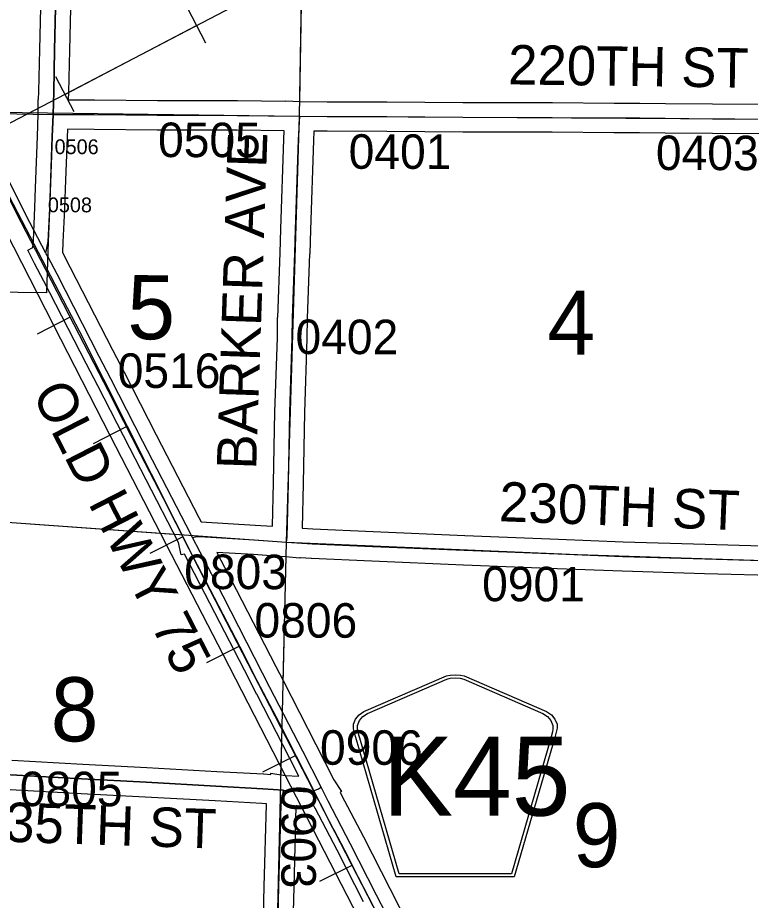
# Model space of a CAD drawing. Extents: x -157.2 to -99.3, y 12.2 to 46.2.
# Drawn here: x -145.344 to -143.859, y 27.455 to 29.245 of the extents above; entities that cross this region are included whole.
import ezdxf

# ---------------------------------------------------------------- set-up
doc = ezdxf.new("R2010")
doc.units = 0
for name, color, linetype in [('tdCoCityStreetMajor', 7, 'Continuous'), ('tdCoCorpBndry', 7, 'Continuous'), ('tdCoPipe', 7, 'Continuous'), ('tdCoRRCL', 7, 'Continuous'), ('tdCoSecRdNmbr', 7, 'Continuous'), ('tdCoSecRdTxt', 7, 'Continuous'), ('tdCoSecRteBand', 7, 'Continuous'), ('tdCoSecRteCL', 7, 'Continuous'), ('tdCoSectLine', 7, 'Continuous'), ('tdCoSectLinePart', 7, 'Continuous'), ('tdCoSectNmbr', 7, 'Continuous'), ('tdCoShieldCoRteHrd', 7, 'Continuous'), ('tdCoSurfAsphalt', 7, 'Continuous'), ('tdCoSurfBitum', 7, 'Continuous'), ('tdCoSurfConc', 7, 'Continuous'), ('tdCoSurfGravel', 7, 'Continuous'), ('tdCoTwpBndryShd', 7, 'Continuous')]:
    doc.layers.add(name, color=color, linetype=linetype)

msp = doc.modelspace()

# ---------------------------------------------------------------- linework, layer by layer
at = {"layer": 'tdCoCityStreetMajor'}
for points in [[(-145.2828, 28.7602), (-145.2857, 28.7657), (-145.2864, 28.7669), (-145.319, 28.8294), (-145.3639, 28.9179), (-145.4319, 29.0505), (-145.4497, 29.0851), (-145.4981, 29.1785)], [(-145.4319, 29.0505), (-145.412, 29.0505), (-145.3126, 29.0485), (-145.2721, 29.0483)], [(-145.2864, 28.7669), (-145.2821, 28.7905), (-145.2821, 28.7908)]]:
    msp.add_lwpolyline(points, dxfattribs=at)
at = {"layer": 'tdCoCorpBndry'}
msp.add_lwpolyline([(-145.2656, 29.3212), (-145.269, 29.1791), (-145.2707, 29.0941), (-145.2721, 29.0483), (-145.2735, 29.0028), (-145.2791, 28.8537), (-145.2821, 28.7905), (-145.2851, 28.6867), (-145.805, 28.6927)], dxfattribs=at)
at = {"layer": 'tdCoPipe'}
for p, q in [((-144.9624, 29.1927), (-144.9997, 29.2641)), ((-145.2293, 29.0533), (-145.2665, 29.1246))]:
    msp.add_line(p, q, dxfattribs=at)
for points in [[(-147.1212, 25.0341), (-146.8959, 25.966), (-146.8533, 26.3456), (-146.8295, 27.003), (-146.6367, 27.3776), (-145.9154, 27.4375), (-145.9326, 27.6455), (-145.5021, 27.6971), (-145.5064, 28.1719), (-145.3821, 28.2336), (-145.5249, 28.9444), (-144.8928, 29.2745), (-144.8343, 30.559), (-144.6513, 30.9418), (-144.6842, 32.0039)], [(-145.2479, 29.089), (-144.9811, 29.2284)]]:
    msp.add_lwpolyline(points, dxfattribs=at)
at = {"layer": 'tdCoRRCL'}
for p, q in [((-145.2372, 28.6373), (-145.3039, 28.6029)), ((-145.1238, 28.4148), (-145.1906, 28.3806)), ((-145.009, 28.1918), (-145.0759, 28.1578)), ((-144.8944, 27.9703), (-144.961, 27.9359)), ((-144.7803, 27.7482), (-144.8473, 27.7145)), ((-144.6651, 27.5259), (-144.7323, 27.4926))]:
    msp.add_line(p, q, dxfattribs=at)
for points in [[(-142.7262, 23.739), (-143.1704, 24.6), (-143.4255, 25.1074), (-144.37, 26.9512), (-144.9761, 28.127), (-145.218, 28.6071), (-145.4618, 29.0746), (-145.6726, 29.4889)], [(-142.984, 24.1736), (-143.0984, 24.3958), (-143.2126, 24.6181), (-143.3271, 24.8407), (-143.4403, 25.0634), (-143.5554, 25.2851), (-143.6701, 25.5081), (-143.7843, 25.7301), (-143.8986, 25.9522), (-144.0122, 26.1747), (-144.1269, 26.3975), (-144.241, 26.6197), (-144.3551, 26.8418), (-144.4697, 27.0637), (-144.5841, 27.286), (-144.6989, 27.509), (-144.8132, 27.7309), (-144.9272, 27.9528), (-145.0424, 28.1754), (-145.1566, 28.3975), (-145.2703, 28.62), (-145.3849, 28.8426), (-145.4992, 29.0643), (-145.6132, 29.2868)], [(-144.5477, 27.2967), (-144.6529, 27.5006), (-144.674, 27.543), (-144.7024, 27.5967), (-144.7069, 27.6052), (-144.7299, 27.6502), (-144.7621, 27.7129), (-144.813, 27.8141), (-144.8581, 27.8998), (-144.8929, 27.9677), (-144.9535, 28.0848), (-144.996, 28.1669), (-145.0481, 28.2697), (-145.0948, 28.3596), (-145.1454, 28.4584), (-145.1512, 28.4699), (-145.1789, 28.5239), (-145.2392, 28.6411), (-145.2875, 28.7347), (-145.3365, 28.8298), (-145.3595, 28.8752)]]:
    msp.add_lwpolyline(points, dxfattribs=at)
at = {"layer": 'tdCoSecRteBand'}
for points in [[(-145.3558, 27.7389), (-145.212, 27.7308), (-145.0819, 27.7239), (-145.0818, 27.7239), (-145.0818, 27.7239), (-144.9403, 27.716), (-144.8453, 27.7108), (-144.8452, 27.7108), (-144.845, 27.7108), (-144.8307, 27.7099), (-144.8304, 27.7122), (-144.8019, 27.7079), (-144.7738, 27.7061), (-144.7928, 27.7435), (-144.8593, 27.8726), (-144.8594, 27.8726), (-144.8594, 27.8727), (-144.8742, 27.9015), (-144.9543, 28.0573), (-145.0054, 28.1563), (-145.0126, 28.1549), (-145.0177, 28.1802), (-145.0287, 28.2015), (-145.1165, 28.3712), (-145.1166, 28.3713), (-145.1166, 28.3713), (-145.1814, 28.4982), (-145.205, 28.5432), (-145.205, 28.5433), (-145.2051, 28.5434), (-145.2906, 28.7103), (-145.3094, 28.7463), (-145.3233, 28.7729), (-145.3127, 28.7784), (-145.312, 28.7923), (-145.3089, 28.8593), (-145.3074, 28.8994), (-145.3074, 28.8994), (-145.3074, 28.8994), (-145.3034, 29.0038), (-145.3021, 29.0488), (-145.3019, 29.0784), (-145.3012, 29.0784), (-145.3007, 29.0948), (-145.299, 29.1797), (-145.299, 29.1798), (-145.299, 29.1799), (-145.2956, 29.3218)], [(-145.2356, 29.3205), (-145.239, 29.1785), (-145.2407, 29.0935), (-145.2408, 29.0933), (-145.2408, 29.0932), (-145.2412, 29.0781), (-145.1884, 29.0778), (-145.1884, 29.0778), (-145.1883, 29.0778), (-145.0607, 29.0765), (-144.8988, 29.0763), (-144.8986, 29.0763), (-144.8985, 29.0763), (-144.8007, 29.0751), (-144.8007, 29.0761), (-144.7712, 29.0747), (-144.7164, 29.0741), (-144.5957, 29.0738), (-144.5956, 29.0738), (-144.5955, 29.0738), (-144.4415, 29.0726), (-144.2603, 29.0723), (-144.2602, 29.0723), (-144.2601, 29.0723), (-144.1352, 29.0711), (-144.083, 29.0711), (-144.0829, 29.0711), (-144.0827, 29.0711), (-144.031, 29.0706), (-143.9353, 29.0696), (-143.8009, 29.0689)], [(-144.8272, 28.2132), (-144.8252, 28.3012), (-144.8223, 28.4449), (-144.8223, 28.4451), (-144.8223, 28.4453), (-144.8173, 28.5954), (-144.8169, 28.6361), (-144.8169, 28.6364), (-144.8168, 28.6368), (-144.8119, 28.7679), (-144.8104, 28.8159), (-144.8104, 28.8159), (-144.8104, 28.816), (-144.8043, 28.9975), (-144.8043, 28.9977), (-144.8043, 28.9978), (-144.8035, 29.0151), (-144.899, 29.0163), (-145.0609, 29.0165), (-145.061, 29.0165), (-145.0611, 29.0165), (-145.1888, 29.0178), (-145.243, 29.0181), (-145.243, 29.0174), (-145.2435, 29.0019), (-145.2435, 29.0018), (-145.2435, 29.0017), (-145.2474, 28.8971), (-145.2489, 28.857), (-145.2489, 28.8568), (-145.2489, 28.8566), (-145.2521, 28.7894), (-145.2531, 28.7681), (-145.2374, 28.738), (-145.2373, 28.7379), (-145.2373, 28.7378), (-145.1518, 28.5709), (-145.1282, 28.5259), (-145.1281, 28.5258), (-145.128, 28.5256), (-145.0632, 28.3987), (-144.9763, 28.2307), (-144.9719, 28.2221), (-144.8624, 28.2155), (-144.8623, 28.2155), (-144.8622, 28.2155), (-144.8272, 28.2132)], [(-143.8011, 29.0089), (-143.9357, 29.0096), (-143.9358, 29.0096), (-143.9359, 29.0096), (-144.0316, 29.0106), (-144.0832, 29.0111), (-144.1353, 29.0111), (-144.1355, 29.0111), (-144.1356, 29.0111), (-144.2605, 29.0123), (-144.4417, 29.0126), (-144.4418, 29.0126), (-144.4419, 29.0126), (-144.5959, 29.0138), (-144.7166, 29.0141), (-144.7168, 29.0141), (-144.7169, 29.0141), (-144.7425, 29.0144), (-144.7434, 29.0144), (-144.7443, 28.9953), (-144.7505, 28.814), (-144.7519, 28.766), (-144.7519, 28.7659), (-144.752, 28.7658), (-144.7569, 28.6349), (-144.7574, 28.5944), (-144.7574, 28.5941), (-144.7574, 28.5938), (-144.7623, 28.4435), (-144.7653, 28.2999), (-144.7653, 28.2999), (-144.7653, 28.2999), (-144.7673, 28.2091), (-144.7454, 28.2076), (-144.6235, 28.2022), (-144.4378, 28.1943), (-144.2478, 28.187), (-144.2478, 28.187), (-144.2477, 28.187), (-144.1167, 28.1818), (-143.9502, 28.1769), (-143.7889, 28.1724)], [(-143.7906, 28.1124), (-143.9519, 28.1169), (-143.9519, 28.1169), (-143.9519, 28.1169), (-144.1186, 28.1218), (-144.1188, 28.1218), (-144.1189, 28.1218), (-144.2501, 28.127), (-144.4402, 28.1344), (-144.4403, 28.1344), (-144.4403, 28.1344), (-144.626, 28.1423), (-144.6261, 28.1423), (-144.6261, 28.1423), (-144.7484, 28.1477), (-144.7487, 28.1477), (-144.7491, 28.1478), (-144.7708, 28.1492), (-144.7718, 28.1493), (-144.7719, 28.1483), (-144.8012, 28.1513), (-144.8307, 28.1533), (-144.8661, 28.1556), (-144.9398, 28.1601), (-144.901, 28.0848), (-144.901, 28.0848), (-144.9009, 28.0848), (-144.8208, 27.9289), (-144.8208, 27.9289), (-144.8208, 27.9289), (-144.806, 27.9001), (-144.7394, 27.7709), (-144.7394, 27.7708), (-144.7393, 27.7707), (-144.703, 27.6991), (-144.6874, 27.6756), (-144.6901, 27.6737), (-144.6879, 27.6693), (-144.6431, 27.5836), (-144.643, 27.5835), (-144.6429, 27.5833), (-144.5897, 27.4786), (-144.5508, 27.4032)], [(-144.8485, 27.3081), (-144.8443, 27.4826), (-144.8443, 27.4827), (-144.8443, 27.4828), (-144.8397, 27.649), (-144.8396, 27.6503), (-144.8488, 27.6509), (-144.9436, 27.6561), (-144.9436, 27.6561), (-144.9436, 27.6561), (-145.0851, 27.664), (-145.2153, 27.6709), (-145.2153, 27.6709), (-145.2154, 27.6709), (-145.3591, 27.679)], [(-144.6431, 27.4513), (-144.6963, 27.556), (-144.7411, 27.6416), (-144.7412, 27.6418), (-144.7413, 27.642), (-144.7421, 27.6436), (-144.7434, 27.6461), (-144.7447, 27.6459), (-144.7481, 27.6451), (-144.7516, 27.6452), (-144.7654, 27.6454), (-144.7661, 27.6455), (-144.7668, 27.6455), (-144.7772, 27.6462), (-144.7796, 27.6463), (-144.7797, 27.6455), (-144.7844, 27.4811), (-144.7885, 27.3066)]]:
    msp.add_lwpolyline(points, dxfattribs=at)
at = {"layer": 'tdCoSecRteCL'}
for points in [[(-145.2721, 29.0483), (-145.2707, 29.0941), (-145.269, 29.1791), (-145.2656, 29.3212), (-145.2626, 29.4778), (-145.2619, 29.5055)], [(-145.2821, 28.7908), (-145.2789, 28.8581), (-145.2774, 28.8983), (-145.2735, 29.0028), (-145.2721, 29.0483)], [(-145.2721, 29.0483), (-145.1886, 29.0478), (-145.0608, 29.0465), (-144.8988, 29.0463), (-144.7721, 29.0447)], [(-144.7987, 28.1812), (-144.7977, 28.1911), (-144.7952, 28.3006), (-144.7923, 28.4443), (-144.7874, 28.5948), (-144.7869, 28.6357), (-144.7819, 28.7669), (-144.7805, 28.815), (-144.7743, 28.9965), (-144.7721, 29.0447)], [(-144.7721, 29.0447), (-144.7166, 29.0441), (-144.5957, 29.0438), (-144.4416, 29.0426), (-144.2604, 29.0423), (-144.1353, 29.0411), (-144.083, 29.0411), (-144.0313, 29.0406), (-143.9356, 29.0396), (-143.8009, 29.0389), (-143.6298, 29.0391), (-143.5479, 29.0391), (-143.4372, 29.0389), (-143.2971, 29.0394), (-143.2781, 29.0393)], [(-144.9892, 28.1903), (-145.0021, 28.2153), (-145.0899, 28.385), (-145.1547, 28.512), (-145.1784, 28.5571), (-145.264, 28.7241), (-145.2828, 28.7602)], [(-144.9892, 28.1903), (-144.9831, 28.1915), (-144.9744, 28.1922), (-144.8642, 28.1856), (-144.7987, 28.1812)], [(-144.729, 27.6839), (-144.7661, 27.7571), (-144.8327, 27.8863), (-144.8475, 27.9152), (-144.9276, 28.0711), (-144.9892, 28.1903)], [(-144.7987, 28.1812), (-144.7471, 28.1777), (-144.6248, 28.1723), (-144.4391, 28.1644), (-144.2489, 28.157), (-144.1177, 28.1518), (-143.951, 28.1469), (-143.7898, 28.1424), (-143.7459, 28.1412), (-143.571, 28.1353), (-143.4213, 28.1308), (-143.2932, 28.1266)], [(-144.8052, 27.6781), (-144.847, 27.6809), (-144.9419, 27.686), (-145.0835, 27.6939), (-145.2137, 27.7008), (-145.3575, 27.709)], [(-144.8341, 26.2257), (-144.8353, 26.2398), (-144.8333, 26.3411), (-144.8311, 26.509), (-144.8289, 26.6521), (-144.8269, 26.8124), (-144.8247, 26.9852), (-144.8227, 27.1517), (-144.8185, 27.3073), (-144.8143, 27.4819), (-144.8097, 27.6481), (-144.8052, 27.6781)], [(-144.8052, 27.6781), (-144.7649, 27.6754), (-144.751, 27.6752), (-144.7419, 27.6772), (-144.7343, 27.6804), (-144.729, 27.6839)], [(-144.4607, 27.1624), (-144.485, 27.2094), (-144.5326, 27.3024), (-144.5774, 27.3894), (-144.6164, 27.4649), (-144.6697, 27.5697), (-144.7146, 27.6555), (-144.729, 27.6839)]]:
    msp.add_lwpolyline(points, dxfattribs=at)
at = {"layer": 'tdCoSectLine'}
for points in [[(-144.7725, 29.0447), (-144.7555, 30.0482)], [(-145.7949, 29.0582), (-144.7725, 29.0447)], [(-144.7991, 28.1812), (-144.7725, 29.0447)], [(-144.7725, 29.0447), (-143.7799, 29.0389)], [(-145.818, 28.2539), (-144.7991, 28.1812)], [(-144.8224, 27.1764), (-144.7991, 28.1812)], [(-144.7991, 28.1812), (-144.2092, 28.1556), (-143.7891, 28.1424)]]:
    msp.add_lwpolyline(points, dxfattribs=at)
at = {"layer": 'tdCoSectLinePart'}
for points in [[(-144.772, 29.075), (-144.756, 30.0185)], [(-145.6288, 28.2404), (-145.0272, 28.1974)], [(-144.8057, 27.898), (-144.7998, 28.151)], [(-144.8101, 27.7081), (-144.8086, 27.7729)]]:
    msp.add_lwpolyline(points, dxfattribs=at)
at = {"layer": 'tdCoShieldCoRteHrd'}
for points in [[(-144.5767, 27.502), (-144.6587, 27.7849), (-144.6626, 27.798), (-144.6633, 27.8039), (-144.6633, 27.8117), (-144.659, 27.8221), (-144.6518, 27.8305), (-144.6422, 27.8372), (-144.4749, 27.9096), (-144.4674, 27.9112), (-144.457, 27.9121), (-144.4466, 27.9112), (-144.439, 27.9096), (-144.2718, 27.8372), (-144.2622, 27.8305), (-144.2549, 27.8221), (-144.2507, 27.8117), (-144.2507, 27.8039), (-144.2514, 27.798), (-144.2553, 27.7849), (-144.3372, 27.502)], [(-144.5709, 27.5083), (-144.6506, 27.7836), (-144.6543, 27.7962), (-144.655, 27.8019), (-144.655, 27.8094), (-144.651, 27.8193), (-144.644, 27.8274), (-144.6348, 27.8338), (-144.4742, 27.9033), (-144.467, 27.9049), (-144.457, 27.9057), (-144.447, 27.9049), (-144.4398, 27.9033), (-144.2792, 27.8338), (-144.27, 27.8274), (-144.263, 27.8193), (-144.2589, 27.8094), (-144.2589, 27.8019), (-144.2596, 27.7962), (-144.2633, 27.7836), (-144.3431, 27.5083)]]:
    msp.add_lwpolyline(points, close=True, dxfattribs=at)
at = {"layer": 'tdCoSurfAsphalt'}
for points in [[(-144.729, 27.6839), (-144.729, 27.6839), (-144.7661, 27.7571), (-144.8327, 27.8863), (-144.8475, 27.9152), (-144.9276, 28.0711), (-144.9892, 28.1903), (-145.0021, 28.2153), (-145.0899, 28.385), (-145.1547, 28.512), (-145.1784, 28.5571), (-145.264, 28.7241), (-145.2828, 28.7602)], [(-144.5774, 27.3894), (-144.6164, 27.4649), (-144.6697, 27.5697), (-144.7146, 27.6555), (-144.729, 27.6839)]]:
    msp.add_lwpolyline(points, dxfattribs=at)
at = {"layer": 'tdCoSurfBitum'}
msp.add_lwpolyline([(-145.2721, 29.0483), (-145.1886, 29.0478), (-145.0608, 29.0465), (-144.8988, 29.0463), (-144.7721, 29.0447), (-144.7166, 29.0441), (-144.5957, 29.0438), (-144.4416, 29.0426), (-144.2604, 29.0423), (-144.1353, 29.0411), (-144.083, 29.0411), (-144.0313, 29.0406)], dxfattribs=at)
at = {"layer": 'tdCoSurfConc'}
for points in [[(-145.2721, 29.0483), (-145.2707, 29.0941), (-145.269, 29.1791), (-145.2656, 29.3212), (-145.2626, 29.4778), (-145.2619, 29.5055)], [(-145.2821, 28.7908), (-145.2789, 28.8581), (-145.2774, 28.8983), (-145.2735, 29.0028), (-145.2721, 29.0483)]]:
    msp.add_lwpolyline(points, dxfattribs=at)
at = {"layer": 'tdCoSurfGravel'}
for points in [[(-144.7987, 28.1812), (-144.7977, 28.1911), (-144.7952, 28.3006), (-144.7923, 28.4443), (-144.7874, 28.5948), (-144.7869, 28.6357), (-144.7819, 28.7669), (-144.7805, 28.815), (-144.7743, 28.9965), (-144.7721, 29.0447)], [(-144.0313, 29.0406), (-143.9356, 29.0396), (-143.8009, 29.0389), (-143.6298, 29.0391), (-143.5479, 29.0391), (-143.4372, 29.0389), (-143.2971, 29.0394), (-143.2781, 29.0393)], [(-144.9892, 28.1903), (-144.9831, 28.1915), (-144.9744, 28.1922), (-144.8642, 28.1856), (-144.7987, 28.1812), (-144.7471, 28.1777), (-144.6248, 28.1723), (-144.4391, 28.1644), (-144.2489, 28.157), (-144.1177, 28.1518), (-143.951, 28.1469), (-143.7898, 28.1424)], [(-145.5991, 27.722), (-145.5841, 27.7211), (-145.424, 27.7127), (-145.3575, 27.709), (-145.2137, 27.7008), (-145.0835, 27.6939), (-144.9419, 27.686), (-144.847, 27.6809), (-144.8052, 27.6781), (-144.7649, 27.6754), (-144.751, 27.6752), (-144.7419, 27.6772), (-144.7343, 27.6804), (-144.729, 27.6839)], [(-144.8341, 26.2257), (-144.8353, 26.2398), (-144.8333, 26.3411), (-144.8311, 26.509), (-144.8289, 26.6521), (-144.8269, 26.8124), (-144.8247, 26.9852), (-144.8227, 27.1517), (-144.8185, 27.3073), (-144.8143, 27.4819), (-144.8097, 27.6481), (-144.8052, 27.6781)]]:
    msp.add_lwpolyline(points, dxfattribs=at)
at = {"layer": 'tdCoTwpBndryShd'}
msp.add_lwpolyline([(-148.6552, 29.1359), (-147.7617, 29.1108), (-146.7666, 29.0737), (-145.7949, 29.0582), (-144.7725, 29.0447), (-143.7799, 29.0389), (-142.7824, 29.0379), (-141.7839, 29.0328), (-140.7866, 29.0316), (-139.7961, 28.9719), (-138.7976, 28.9254), (-137.7864, 28.8705), (-136.7821, 28.8176), (-135.7696, 28.7544), (-134.7778, 28.6994), (-133.8175, 28.674)], dxfattribs=at)

# ---------------------------------------------------------------- texts
at = {"layer": 'tdCoSecRdNmbr'}
for s, height, rotation, p in [('0505', 0.07, 359.8893, (-145.0593, 28.9618)), ('0506', 0.03, 359.8882, (-145.2689, 28.9678)), ('0401', 0.07, 359.8898, (-144.673, 28.9381)), ('0403', 0.07, 359.8898, (-144.0503, 28.9355)), ('0508', 0.03, 359.8882, (-145.2825, 28.8499)), ('0402', 0.07, 359.8895, (-144.7807, 28.5624)), ('0516', 0.07, 359.8892, (-145.1411, 28.4938)), ('0803', 0.07, 359.8894, (-145.0062, 28.0859)), ('0901', 0.07, 359.8898, (-144.4025, 28.0612)), ('0806', 0.07, 359.8895, (-144.8639, 27.9875)), ('0906', 0.07, 359.8896, (-144.7311, 27.7296)), ('0805', 0.07, 359.8889, (-145.3396, 27.6456)), ('0903', 0.07, 269.8901, (-144.8091, 27.6873))]:
    msp.add_text(s, height=height, rotation=rotation, dxfattribs=at).set_placement(p)
at = {"layer": 'tdCoSecRdTxt'}
for s, rotation, p in [('220TH ST', 359.1851, (-144.3503, 29.1093)), ('BARKER AVE', 88.0804, (-144.8604, 28.3274)), ('OLD HWY 75', 297.159, (-145.3157, 28.4823)), ('230TH ST', 357.8043, (-144.3692, 28.2235)), ('235TH ST', 358.0998, (-145.4297, 27.5756))]:
    msp.add_text(s, height=0.08, rotation=rotation, dxfattribs=at).set_placement(p)
at = {"layer": 'tdCoSectNmbr'}
for s, rotation, p in [('5', 359.889, (-145.1215, 28.5924)), ('4', 359.8899, (-144.2701, 28.5613)), ('8', 359.8891, (-145.2768, 27.777)), ('9', 359.8899, (-144.219, 27.5218))]:
    msp.add_text(s, height=0.13, rotation=rotation, dxfattribs=at).set_placement(p)
at = {"layer": 'tdCoShieldCoRteHrd'}
msp.add_text('K45', height=0.16, dxfattribs=at).set_placement((-144.6041, 27.6263))

doc.saveas('drawing.dxf')
